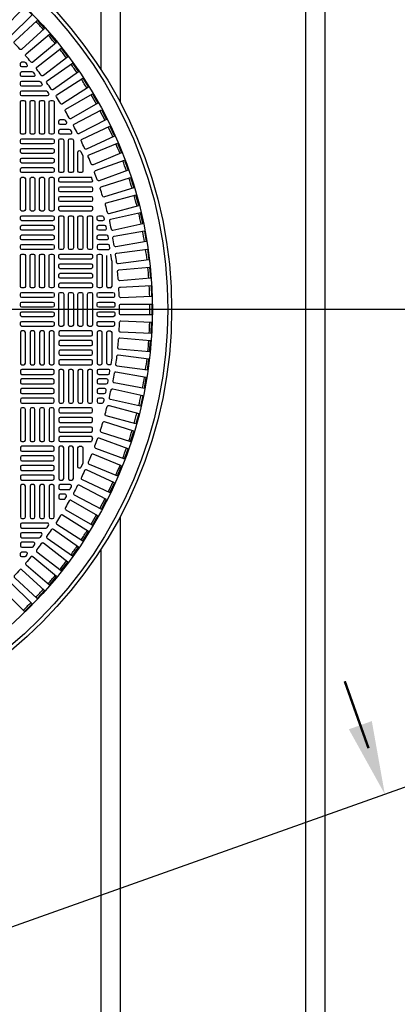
# Model space of a CAD drawing. Extents: x -285 to 5863, y 308 to 3178.
# Tile 606 of 622: x 5287 to 5306, y 1362 to 1413. Entities that reach past the tile are written whole.
import ezdxf

# ---------------------------------------------------------------- set-up
doc = ezdxf.new("R2010")
doc.units = 0
doc.header["$MEASUREMENT"] = 0
doc.layers.add('FREEZE-LINES', color=8, linetype='CONTINUOUS', plot=False)
for name, color, linetype in [('TANK-MANHOLE-COVER-40', 2, 'CONTINUOUS'), ('TANK-MANHOLE-COVER-HATCH-40', 252, 'CONTINUOUS'), ('TANK-SLOPE', 3, 'CONTINUOUS'), ('TANK-UST-RIB', 7, 'CONTINUOUS')]:
    doc.layers.add(name, color=color, linetype=linetype)

msp = doc.modelspace()

# ---------------------------------------------------------------- linework, layer by layer
at = {"layer": 'FREEZE-LINES', "linetype": 'Continuous'}
msp.add_line((5653.857, 1398.01839), (4609.857, 1398.01839), dxfattribs=at)
at = {"layer": 'TANK-MANHOLE-COVER-40', "color": 4, "linetype": 'Continuous'}
msp.add_circle((5271.97882, 1398.01916), 22.63902, dxfattribs=at)
at = {"layer": 'TANK-MANHOLE-COVER-40', "color": 1, "linetype": 'Continuous'}
msp.add_circle((5271.97882, 1398.01916), 22.44094, dxfattribs=at)
at = {"layer": 'TANK-MANHOLE-COVER-40', "color": 2, "linetype": 'Continuous'}
msp.add_circle((5271.97882, 1398.01916), 21.65354, dxfattribs=at)
at = {"layer": 'TANK-MANHOLE-COVER-HATCH-40', "linetype": 'Continuous'}
for p, q in [((5290.5615, 1404.63251), (5290.50564, 1404.78741)), ((5291.54575, 1400.50665), (5291.4995, 1400.84679)), ((5290.5615, 1391.40581), (5290.50564, 1391.2509))]:
    msp.add_line(p, q, dxfattribs=at)
for points in [[(5286.23108, 1411.99413, 0.00491171), (5285.95379, 1412.27142, -0.41709369), (5285.95324, 1412.38332), (5287.06747, 1413.49756), (5287.45722, 1413.10782), (5286.34298, 1411.99358, -0.41709369), (5286.23108, 1411.99413)], [(5287.39485, 1410.69878, 0.00491171), (5287.14277, 1410.99919, -0.41709369), (5287.15198, 1411.11071), (5288.35909, 1412.1236), (5288.71338, 1411.70137), (5287.50627, 1410.68848, -0.41709369), (5287.39485, 1410.69878)], [(5288.44129, 1409.30694, 0.00491171), (5288.21636, 1409.62817, -0.41709369), (5288.23524, 1409.73847), (5289.52604, 1410.64229), (5289.84218, 1410.19079), (5288.55139, 1409.28696, -0.41709369), (5288.44129, 1409.30694)], [(5288.91798, 1408.57811, 0.00491171), (5288.70728, 1408.90885, -0.41709369), (5288.73096, 1409.01822), (5290.05995, 1409.86488), (5290.3561, 1409.40002), (5289.02711, 1408.55335, -0.41709369), (5288.91798, 1408.57811)], [(5289.36244, 1407.82919, 0.00491171), (5289.16636, 1408.1688, -0.41709369), (5289.19479, 1408.27703), (5290.55945, 1409.06491), (5290.83504, 1408.58758), (5289.47038, 1407.79969, -0.41709369), (5289.36244, 1407.82919)], [(5289.7738, 1407.06159, 0.00491171), (5289.59272, 1407.40943, -0.41709369), (5289.62585, 1407.51632), (5291.02357, 1408.24393), (5291.27808, 1407.75502), (5289.88035, 1407.02741, -0.41709369), (5289.7738, 1407.06159)], [(5290.15129, 1406.27677, 0.00491171), (5289.98555, 1406.63219, -0.41709369), (5290.02331, 1406.73752), (5291.45144, 1407.40347), (5291.68438, 1406.90393), (5290.25625, 1406.23798, -0.41709369), (5290.15129, 1406.27677)], [(5290.49418, 1405.47624, 0.00491171), (5290.34411, 1405.83854, -0.41709369), (5290.38642, 1405.94214), (5291.84225, 1406.54516), (5292.05317, 1406.03593), (5290.59735, 1405.43291, -0.41709369), (5290.49418, 1405.47624)], [(5290.06937, 1405.87946), (5290.06937, 1405.10577), (5290.06937, 1405.10577, -0.41421356), (5289.99063, 1405.02703), (5289.8922, 1405.02703), (5289.8922, 1405.02703, -0.41421356), (5289.81346, 1405.10577), (5289.81346, 1406.07957, -0.80700564), (5289.96392, 1406.11208), (5290.06235, 1405.89495, -0.10680341), (5290.06937, 1405.86244)], [(5290.80183, 1404.66152, 0.00491171), (5290.66771, 1405.03002, -0.41709369), (5290.7145, 1405.13167), (5292.19524, 1405.67061), (5292.38375, 1405.15267), (5290.90302, 1404.61373, -0.41709369), (5290.80183, 1404.66152)], [(5290.5615, 1404.63251), (5290.5615, 1404.61365, -0.41421356), (5290.48276, 1404.53491), (5288.90795, 1404.53491, -0.41421356), (5288.82921, 1404.61365), (5288.82921, 1404.71207, -0.41421356), (5288.90795, 1404.79081), (5290.48276, 1404.79081, -0.07385003), (5290.50564, 1404.78741, -0.07385003)], [(5291.07365, 1403.83414, 0.00491171), (5290.95573, 1404.20815, -0.41709369), (5291.00691, 1404.30766), (5292.50975, 1404.7815), (5292.67549, 1404.25583), (5291.17265, 1403.78199, -0.41709369), (5291.07365, 1403.83414)], [(5291.30912, 1402.99571, 0.41709369), (5291.40576, 1402.93928), (5292.92783, 1403.34712), (5292.78518, 1403.87952), (5291.2631, 1403.47168, 0.41709369), (5291.20763, 1403.3745, -0.00491171), (5291.30912, 1402.99571)], [(5291.5078, 1402.14779, 0.41709369), (5291.60188, 1402.08721), (5293.1403, 1402.42826), (5293.021, 1402.96638), (5291.48258, 1402.62532, 0.41709369), (5291.42292, 1402.53065, -0.00491171), (5291.5078, 1402.14779)], [(5291.6693, 1401.29202, 0.00491171), (5291.6012, 1401.67822, -0.41709369), (5291.66494, 1401.7702), (5293.21677, 1402.04382), (5293.31248, 1401.50102), (5291.76065, 1401.22739, -0.41709369), (5291.6693, 1401.29202)], [(5291.79332, 1400.43002, 0.00491171), (5291.74213, 1400.81882, -0.41709369), (5291.80982, 1400.90793), (5293.37211, 1401.11361), (5293.44405, 1400.56714), (5291.88176, 1400.36146, -0.41709369), (5291.79332, 1400.43002)], [(5291.87962, 1399.56343, 0.00491171), (5291.84544, 1399.95409, -0.41709369), (5291.91695, 1400.04016), (5293.48672, 1400.1775), (5293.53476, 1399.62842), (5291.96499, 1399.49108, -0.41709369), (5291.87962, 1399.56343)], [(5291.93849, 1398.21524, -0.41709369), (5292.01722, 1398.29475), (5293.59299, 1398.29475), (5293.59299, 1397.74357), (5292.01722, 1397.74357, -0.41709369), (5291.93849, 1397.82308, 0.00491171), (5291.93849, 1398.21524)], [(5291.87962, 1396.47489, -0.00491171), (5291.84544, 1396.08423, 0.41709369), (5291.91695, 1395.99816), (5293.48672, 1395.86082), (5293.53476, 1396.4099), (5291.96499, 1396.54724, 0.41709369), (5291.87962, 1396.47489)], [(5291.79332, 1395.6083, -0.00491171), (5291.74213, 1395.2195, 0.41709369), (5291.80982, 1395.13039), (5293.37211, 1394.92471), (5293.44405, 1395.47118), (5291.88176, 1395.67686, 0.41709369), (5291.79332, 1395.6083)], [(5291.6693, 1394.7463, -0.00491171), (5291.6012, 1394.3601, 0.41709369), (5291.66494, 1394.26812), (5293.21677, 1393.99449), (5293.31248, 1394.5373), (5291.76065, 1394.81093, 0.41709369), (5291.6693, 1394.7463)], [(5291.5078, 1393.89053, -0.41709369), (5291.60188, 1393.95111), (5293.1403, 1393.61005), (5293.021, 1393.07194), (5291.48258, 1393.413, -0.41709369), (5291.42292, 1393.50767, 0.00491171), (5291.5078, 1393.89053)], [(5291.30912, 1393.04261, -0.41709369), (5291.40576, 1393.09904), (5292.92783, 1392.6912), (5292.78518, 1392.1588), (5291.2631, 1392.56664, -0.41709369), (5291.20763, 1392.66382, 0.00491171), (5291.30912, 1393.04261)], [(5291.07365, 1392.20417, -0.00491171), (5290.95573, 1391.83017, 0.41709369), (5291.00691, 1391.73066), (5292.50975, 1391.25682), (5292.67549, 1391.78249), (5291.17265, 1392.25633, 0.41709369), (5291.07365, 1392.20417)], [(5290.80183, 1391.3768, -0.00491171), (5290.66771, 1391.0083, 0.41709369), (5290.7145, 1390.90665), (5292.19524, 1390.36771), (5292.38375, 1390.88565), (5290.90302, 1391.42459, 0.41709369), (5290.80183, 1391.3768)], [(5290.06937, 1390.17587, -0.10680341), (5290.06235, 1390.14337), (5289.96392, 1389.92624, -0.80700564), (5289.81346, 1389.95875), (5289.81346, 1390.93255, -0.41421356), (5289.8922, 1391.01129), (5289.8922, 1391.01129), (5289.99063, 1391.01129, -0.41421356), (5290.06937, 1390.93255), (5290.06937, 1390.93255), (5290.06937, 1390.15886)], [(5290.49418, 1390.56208, -0.00491171), (5290.34411, 1390.19977, 0.41709369), (5290.38642, 1390.09618), (5291.84225, 1389.49316), (5292.05317, 1390.00239), (5290.59735, 1390.60541, 0.41709369), (5290.49418, 1390.56208)], [(5290.15129, 1389.76155, -0.00491171), (5289.98555, 1389.40613, 0.41709369), (5290.02331, 1389.30079), (5291.45144, 1388.63485), (5291.68438, 1389.13438), (5290.25625, 1389.80033, 0.41709369), (5290.15129, 1389.76155)], [(5289.7738, 1388.97673, -0.00491171), (5289.59272, 1388.62889, 0.41709369), (5289.62585, 1388.522), (5291.02357, 1387.79439), (5291.27808, 1388.2833), (5289.88035, 1389.01091, 0.41709369), (5289.7738, 1388.97673)], [(5289.36244, 1388.20913, -0.00491171), (5289.16636, 1387.86952, 0.41709369), (5289.19479, 1387.76129), (5290.55945, 1386.9734), (5290.83504, 1387.45074), (5289.47038, 1388.23863, 0.41709369), (5289.36244, 1388.20913)], [(5288.91798, 1387.46021, -0.00491171), (5288.70728, 1387.12947, 0.41709369), (5288.73096, 1387.0201), (5290.05995, 1386.17344), (5290.3561, 1386.6383), (5289.02711, 1387.48496, 0.41709369), (5288.91798, 1387.46021)], [(5288.44129, 1386.73138, -0.00491171), (5288.21636, 1386.41015, 0.41709369), (5288.23524, 1386.29985), (5289.52604, 1385.39603), (5289.84218, 1385.84753), (5288.55139, 1386.75135, 0.41709369), (5288.44129, 1386.73138)], [(5287.39485, 1385.33954, -0.00491171), (5287.14277, 1385.03913, 0.41709369), (5287.15198, 1384.92761), (5288.35909, 1383.91472), (5288.71338, 1384.33695), (5287.50627, 1385.34984, 0.41709369), (5287.39485, 1385.33954)], [(5286.23108, 1384.04419, -0.00491171), (5285.95379, 1383.7669, 0.41709369), (5285.95324, 1383.655), (5287.06747, 1382.54076), (5287.45722, 1382.9305), (5286.34298, 1384.04474, 0.41709369), (5286.23108, 1384.04419)]]:
    msp.add_lwpolyline(points, format="xyb", dxfattribs=at)
for points in [[(5286.56649, 1411.76009), (5287.72827, 1412.82467), (5288.10064, 1412.4183), (5286.93887, 1411.35372, -0.41709369), (5286.8271, 1411.35915, 0.00491171), (5286.56216, 1411.64828, -0.41709369)], [(5287.93362, 1410.01378, 0.00491946), (5287.69452, 1410.32539, -0.41709369), (5287.70858, 1410.43641), (5288.95873, 1411.39568), (5289.29426, 1410.95839), (5288.04363, 1409.99875, -0.41710279)], [(5286.86071, 1410.51916), (5286.86071, 1410.61758), (5286.86071, 1410.61758, -0.41421356), (5286.93945, 1410.69632), (5287.05268, 1410.69632, -0.2239262), (5287.11342, 1410.66768), (5287.19459, 1410.56926, -0.63408546), (5287.13385, 1410.44042), (5286.93945, 1410.44042), (5286.93945, 1410.44042, -0.41421356)], [(5286.93945, 1410.2042), (5287.45069, 1410.2042, -0.23232365), (5287.51301, 1410.17359), (5287.58904, 1410.07517, -0.62295027), (5287.52672, 1409.94829), (5286.93945, 1409.94829), (5286.93945, 1409.94829, -0.41421356), (5286.86071, 1410.02703), (5286.86071, 1410.12546), (5286.86071, 1410.12546, -0.41421356)], [(5286.93945, 1409.71207), (5287.82345, 1409.71207, -0.24054885), (5287.88723, 1409.6795), (5287.95848, 1409.58108, -0.61218964), (5287.89469, 1409.45617), (5286.93945, 1409.45617), (5286.93945, 1409.45617, -0.41421356), (5286.86071, 1409.53491), (5286.86071, 1409.63333), (5286.86071, 1409.63333, -0.41421356)], [(5286.93945, 1409.21995), (5288.17268, 1409.21995, -0.24862232), (5288.23785, 1409.18541), (5288.30462, 1409.08699, -0.60176538), (5288.23945, 1408.96404), (5286.93945, 1408.96404), (5286.93945, 1408.96404, -0.41421356), (5286.86071, 1409.04278), (5286.86071, 1409.14121), (5286.86071, 1409.14121, -0.41421356)], [(5288.90795, 1407.74357), (5289.0932, 1407.74357, -0.27209959), (5289.16199, 1407.70314), (5289.2168, 1407.60471, -0.57220395), (5289.14801, 1407.48766), (5288.90795, 1407.48766), (5288.90795, 1407.48766, -0.41421356), (5288.82921, 1407.5664), (5288.82921, 1407.66483), (5288.82921, 1407.66483, -0.41421356)], [(5288.90795, 1407.25144), (5289.34912, 1407.25144, -0.26794919), (5289.41731, 1407.21207), (5289.47414, 1407.11365, -0.57735027), (5289.40595, 1406.99554), (5288.90795, 1406.99554), (5288.90795, 1406.99554, -0.41421356), (5288.82921, 1407.07428), (5288.82921, 1407.1727), (5288.82921, 1407.1727, -0.41421356)], [(5288.90795, 1405.02703, -0.41421356), (5288.82921, 1405.10577), (5288.82921, 1406.68058, -0.41421356), (5288.90795, 1406.75932), (5289.00638, 1406.75932, -0.41421356), (5289.08512, 1406.68058), (5289.08512, 1405.10577, -0.41421356), (5289.00638, 1405.02703)], [(5289.40008, 1405.02703, -0.41421356), (5289.32134, 1405.10577), (5289.32134, 1406.68058, -0.41421356), (5289.40008, 1406.75932), (5289.4985, 1406.75932, -0.41421356), (5289.57724, 1406.68058), (5289.57724, 1405.10577, -0.41421356), (5289.4985, 1405.02703)], [(5290.5615, 1404.12152, -0.41421356), (5290.48276, 1404.04278), (5288.90795, 1404.04278, -0.41421356), (5288.82921, 1404.12152), (5288.82921, 1404.21995, -0.41421356), (5288.90795, 1404.29869), (5290.48276, 1404.29869, -0.41421356), (5290.5615, 1404.21995)], [(5290.5615, 1403.6294, -0.41421356), (5290.48276, 1403.55066), (5288.90795, 1403.55066, -0.41421356), (5288.82921, 1403.6294), (5288.82921, 1403.72782, -0.41421356), (5288.90795, 1403.80656), (5290.48276, 1403.80656, -0.41421356), (5290.5615, 1403.72782)], [(5290.5615, 1403.13727, -0.41421356), (5290.48276, 1403.05853), (5288.90795, 1403.05853, -0.41421356), (5288.82921, 1403.13727), (5288.82921, 1403.23569, -0.41421356), (5288.90795, 1403.31443), (5290.48276, 1403.31443, -0.41421356), (5290.5615, 1403.23569)], [(5290.87646, 1402.82231), (5291.04764, 1402.82231, -0.34573684), (5291.12413, 1402.76223), (5291.14815, 1402.66381, -0.48617467), (5291.07165, 1402.5664), (5290.87646, 1402.5664), (5290.87646, 1402.5664, -0.41421356), (5290.79772, 1402.64514), (5290.79772, 1402.74357), (5290.79772, 1402.74357, -0.41421356)], [(5290.87646, 1402.33018), (5291.16286, 1402.33018, -0.35291937), (5291.23981, 1402.26814), (5291.26117, 1402.16972, -0.47828469), (5291.18422, 1402.07428), (5290.87646, 1402.07428), (5290.87646, 1402.07428, -0.41421356), (5290.79772, 1402.15302), (5290.79772, 1402.25144), (5290.79772, 1402.25144, -0.41421356)], [(5290.87646, 1401.83806), (5291.26485, 1401.83806, -0.36009445), (5291.3422, 1401.77405), (5291.36095, 1401.67563, -0.47048611), (5291.2836, 1401.58215), (5290.87646, 1401.58215, -0.41421356), (5290.79772, 1401.66089), (5290.79772, 1401.75932), (5290.79772, 1401.75932, -0.41421356)], [(5290.79772, 1401.26719), (5290.79772, 1401.26719), (5290.79772, 1401.16877, 0.41421356), (5290.87646, 1401.09003), (5291.36997, 1401.09003, 0.46277143), (5291.44767, 1401.18154), (5291.43149, 1401.27996, 0.36726762), (5291.3538, 1401.34593), (5290.87646, 1401.34593, 0.41421356)], [(5290.87646, 1399.12152, -0.41421356), (5290.79772, 1399.20026), (5290.79772, 1400.77506, -0.41421356), (5290.87646, 1400.85381), (5290.97488, 1400.85381, -0.41421356), (5291.05362, 1400.77506), (5291.05362, 1399.20026, -0.41421356), (5290.97488, 1399.12152)], [(5291.61204, 1398.6294), (5290.87646, 1398.6294, -0.41421356), (5290.79772, 1398.70814), (5290.79772, 1398.80656, -0.41421356), (5290.87646, 1398.8853), (5291.60836, 1398.8853, -0.40329122), (5291.68704, 1398.80951), (5291.69073, 1398.71108, -0.20378141), (5291.66875, 1398.65351, -0.20378141)], [(5293.5604, 1399.23728), (5293.58444, 1398.68663), (5292.01017, 1398.61789, -0.41709369), (5291.92804, 1398.6939, 0.00491171), (5291.91094, 1399.08568, -0.41709369), (5291.98613, 1399.16855)], [(5291.62315, 1398.13727), (5290.87646, 1398.13727, -0.41421356), (5290.79772, 1398.21601), (5290.79772, 1398.31443, -0.41421356), (5290.87646, 1398.39318), (5291.62192, 1398.39318, -0.41056424), (5291.70065, 1398.31542), (5291.70188, 1398.21699, -0.20053403), (5291.67917, 1398.16068, -0.20053403)], [(5291.62429, 1397.90105, -0.41977873), (5291.70301, 1397.82082), (5291.70115, 1397.72239, -0.40867021), (5291.62242, 1397.64514), (5290.87646, 1397.64514), (5290.87646, 1397.64514, -0.41421356), (5290.79772, 1397.72388), (5290.79772, 1397.82231), (5290.79772, 1397.82231, -0.41421356), (5290.87646, 1397.90105)], [(5290.8649, 1397.15387), (5290.86109, 1397.15453), (5290.85732, 1397.15538), (5290.8536, 1397.15641), (5290.84993, 1397.15762), (5290.84632, 1397.15901), (5290.84279, 1397.16058), (5290.83934, 1397.16232), (5290.83598, 1397.16422), (5290.83271, 1397.16629), (5290.82955, 1397.16851), (5290.8265, 1397.17089), (5290.82358, 1397.17342), (5290.82078, 1397.17608), (5290.81811, 1397.17888), (5290.81559, 1397.18181), (5290.81321, 1397.18485), (5290.81099, 1397.18801), (5290.80892, 1397.19128), (5290.80701, 1397.19464), (5290.80528, 1397.19809), (5290.80371, 1397.20163), (5290.80232, 1397.20523), (5290.80111, 1397.2089), (5290.80008, 1397.21263), (5290.79923, 1397.2164), (5290.79857, 1397.2202), (5290.7981, 1397.22404), (5290.79781, 1397.22789), (5290.79772, 1397.23176), (5290.79772, 1397.33018), (5290.79781, 1397.33405), (5290.7981, 1397.3379), (5290.79857, 1397.34174), (5290.79923, 1397.34554), (5290.80008, 1397.34932), (5290.80111, 1397.35304), (5290.80232, 1397.35671), (5290.80371, 1397.36032), (5290.80528, 1397.36385), (5290.80701, 1397.3673), (5290.80892, 1397.37066), (5290.81099, 1397.37393), (5290.81321, 1397.37709), (5290.81559, 1397.38014), (5290.81811, 1397.38306), (5290.82078, 1397.38586), (5290.82358, 1397.38853), (5290.8265, 1397.39105), (5290.82955, 1397.39343), (5290.83271, 1397.39565), (5290.83598, 1397.39772), (5290.83934, 1397.39963), (5290.84279, 1397.40136), (5290.84632, 1397.40293), (5290.84993, 1397.40432), (5290.8536, 1397.40553), (5290.85732, 1397.40656), (5290.86109, 1397.40741), (5290.8649, 1397.40807), (5290.86874, 1397.40854), (5290.87259, 1397.40883), (5290.87646, 1397.40892), (5291.61204, 1397.40892, -0.42522092), (5291.69073, 1397.32724), (5291.68704, 1397.22881, -0.40329122), (5291.60836, 1397.15302), (5290.87646, 1397.15302), (5290.87259, 1397.15311), (5290.86874, 1397.1534)], [(5293.5604, 1396.80103), (5293.58444, 1397.35169), (5292.01017, 1397.42042, 0.41709369), (5291.92804, 1397.34442, -0.00491171), (5291.91094, 1396.95264, 0.41709369), (5291.98613, 1396.86977)], [(5290.87646, 1396.9168, 0.41421356), (5290.79772, 1396.83806), (5290.79772, 1395.26325, 0.41421356), (5290.87646, 1395.18451), (5290.97488, 1395.18451, 0.41421356), (5291.05362, 1395.26325), (5291.05362, 1396.83806, 0.41421356), (5290.97488, 1396.9168)], [(5291.4995, 1395.19153, -0.10672862), (5291.46701, 1395.18451), (5291.46701, 1395.18451), (5291.36858, 1395.18451, -0.41421356), (5291.28984, 1395.26325), (5291.28984, 1395.26325), (5291.28984, 1396.83806, -0.41421356), (5291.36858, 1396.9168), (5291.36858, 1396.9168), (5291.46701, 1396.9168, -0.41421356), (5291.54575, 1396.83806), (5291.54575, 1396.83806), (5291.54575, 1395.53167)], [(5291.36997, 1394.94829), (5290.87646, 1394.94829, 0.41421356), (5290.79772, 1394.86955), (5290.79772, 1394.77113), (5290.79772, 1394.77113, 0.41421356), (5290.87646, 1394.69239), (5291.3538, 1394.69239, 0.36726762), (5291.43149, 1394.75836), (5291.44767, 1394.85678, 0.46277143)], [(5290.87646, 1394.45617, 0.41421356), (5290.79772, 1394.37743), (5290.79772, 1394.279), (5290.79772, 1394.279, 0.41421356), (5290.87646, 1394.20026), (5291.26485, 1394.20026, 0.36009445), (5291.3422, 1394.26427), (5291.36095, 1394.36269, 0.47048611), (5291.2836, 1394.45617)], [(5291.18422, 1393.96404), (5290.87646, 1393.96404), (5290.87646, 1393.96404, 0.41421356), (5290.79772, 1393.8853), (5290.79772, 1393.78688), (5290.79772, 1393.78688, 0.41421356), (5290.87646, 1393.70814), (5291.16286, 1393.70814, 0.35291937), (5291.23981, 1393.77018), (5291.26117, 1393.8686, 0.47828469)], [(5291.07165, 1393.47192), (5290.87646, 1393.47192), (5290.87646, 1393.47192, 0.41421356), (5290.79772, 1393.39318), (5290.79772, 1393.29475), (5290.79772, 1393.29475, 0.41421356), (5290.87646, 1393.21601), (5291.04764, 1393.21601, 0.34573684), (5291.12413, 1393.27609), (5291.14815, 1393.37451, 0.48617467)], [(5288.90795, 1391.01129, 0.41421356), (5288.82921, 1390.93255), (5288.82921, 1389.35774, 0.41421356), (5288.90795, 1389.279), (5289.00638, 1389.279, 0.41421356), (5289.08512, 1389.35774), (5289.08512, 1390.93255, 0.41421356), (5289.00638, 1391.01129)], [(5289.40008, 1391.01129, 0.41421356), (5289.32134, 1390.93255), (5289.32134, 1389.35774, 0.41421356), (5289.40008, 1389.279), (5289.4985, 1389.279, 0.41421356), (5289.57724, 1389.35774), (5289.57724, 1390.93255, 0.41421356), (5289.4985, 1391.01129)], [(5289.40595, 1389.04278), (5288.90795, 1389.04278), (5288.90795, 1389.04278, 0.41421356), (5288.82921, 1388.96404), (5288.82921, 1388.86562), (5288.82921, 1388.86562, 0.41421356), (5288.90795, 1388.78688), (5289.34912, 1388.78688, 0.26794919), (5289.41731, 1388.82625), (5289.47414, 1388.92467, 0.57735027)], [(5289.14801, 1388.55066), (5288.90795, 1388.55066), (5288.90795, 1388.55066, 0.41421356), (5288.82921, 1388.47192), (5288.82921, 1388.37349), (5288.82921, 1388.37349, 0.41421356), (5288.90795, 1388.29475), (5289.0932, 1388.29475, 0.27209959), (5289.16199, 1388.33518), (5289.2168, 1388.4336, 0.57220395)], [(5288.23945, 1387.07428), (5286.93945, 1387.07428), (5286.93945, 1387.07428, 0.41421356), (5286.86071, 1386.99554), (5286.86071, 1386.89711), (5286.86071, 1386.89711, 0.41421356), (5286.93945, 1386.81837), (5288.17268, 1386.81837, 0.24862232), (5288.23785, 1386.85291), (5288.30462, 1386.95133, 0.60176538)], [(5287.89469, 1386.58215), (5286.93945, 1386.58215), (5286.93945, 1386.58215, 0.41421356), (5286.86071, 1386.50341), (5286.86071, 1386.40499), (5286.86071, 1386.40499, 0.41421356), (5286.93945, 1386.32625), (5287.82345, 1386.32625, 0.24054885), (5287.88723, 1386.35882), (5287.95848, 1386.45724, 0.61218964)], [(5287.52672, 1386.09003), (5286.93945, 1386.09003), (5286.93945, 1386.09003, 0.41421356), (5286.86071, 1386.01129), (5286.86071, 1385.91286), (5286.86071, 1385.91286, 0.41421356), (5286.93945, 1385.83412), (5287.45069, 1385.83412, 0.23232365), (5287.51301, 1385.86473), (5287.58904, 1385.96315, 0.62295027)], [(5287.93362, 1386.02454, -0.00491946), (5287.69452, 1385.71293, 0.41709369), (5287.70858, 1385.60191), (5288.95873, 1384.64264), (5289.29426, 1385.07993), (5288.04363, 1386.03957, 0.41710279)], [(5286.93945, 1385.5979), (5286.93945, 1385.5979), (5287.13385, 1385.5979, -0.63408546), (5287.19459, 1385.46906), (5287.11342, 1385.37064, -0.2239262), (5287.05268, 1385.34199), (5286.93945, 1385.34199, -0.41421356), (5286.86071, 1385.42073), (5286.86071, 1385.42073), (5286.86071, 1385.51916, -0.41421356)], [(5286.56649, 1384.27822), (5287.72827, 1383.21365), (5288.10064, 1383.62002), (5286.93887, 1384.6846, 0.41709369), (5286.8271, 1384.67917, -0.00491171), (5286.56216, 1384.39004, 0.41709369)]]:
    msp.add_lwpolyline(points, format="xyb", close=True, dxfattribs=at)
at = {"layer": 'TANK-MANHOLE-COVER-HATCH-40', "linetype": 'Continuous', "flags": 128}
for points in [[(5286.93945, 1406.99554, -0.41421356), (5286.86071, 1407.07428), (5286.86071, 1408.64908, -0.41421356), (5286.93945, 1408.72782), (5287.03787, 1408.72782, -0.41421356), (5287.11661, 1408.64908), (5287.11661, 1407.07428, -0.41421356), (5287.03787, 1406.99554)], [(5287.43157, 1406.99554, -0.41421356), (5287.35283, 1407.07428), (5287.35283, 1408.64908, -0.41421356), (5287.43157, 1408.72782), (5287.53, 1408.72782, -0.41421356), (5287.60874, 1408.64908), (5287.60874, 1407.07428, -0.41421356), (5287.53, 1406.99554)], [(5287.9237, 1406.99554, -0.41421356), (5287.84496, 1407.07428), (5287.84496, 1408.64908, -0.41421356), (5287.9237, 1408.72782), (5288.02213, 1408.72782, -0.41421356), (5288.10087, 1408.64908), (5288.10087, 1407.07428, -0.41421356), (5288.02213, 1406.99554)], [(5288.41583, 1406.99554, -0.41421356), (5288.33709, 1407.07428), (5288.33709, 1408.64908, -0.41421356), (5288.41583, 1408.72782), (5288.51425, 1408.72782, -0.41421356), (5288.59299, 1408.64908), (5288.59299, 1407.07428, -0.41421356), (5288.51425, 1406.99554)], [(5286.86071, 1406.68058, -0.41421356), (5286.93945, 1406.75932), (5288.51425, 1406.75932, -0.41421356), (5288.59299, 1406.68058), (5288.59299, 1406.58215, -0.41421356), (5288.51425, 1406.50341), (5286.93945, 1406.50341, -0.41421356), (5286.86071, 1406.58215)], [(5286.86071, 1406.18845, -0.41421356), (5286.93945, 1406.26719), (5288.51425, 1406.26719, -0.41421356), (5288.59299, 1406.18845), (5288.59299, 1406.09003, -0.41421356), (5288.51425, 1406.01129), (5286.93945, 1406.01129, -0.41421356), (5286.86071, 1406.09003)], [(5286.86071, 1405.69632, -0.41421356), (5286.93945, 1405.77506), (5288.51425, 1405.77506, -0.41421356), (5288.59299, 1405.69632), (5288.59299, 1405.5979, -0.41421356), (5288.51425, 1405.51916), (5286.93945, 1405.51916, -0.41421356), (5286.86071, 1405.5979)], [(5286.86071, 1405.2042, -0.41421356), (5286.93945, 1405.28294), (5288.51425, 1405.28294, -0.41421356), (5288.59299, 1405.2042), (5288.59299, 1405.10577, -0.41421356), (5288.51425, 1405.02703), (5286.93945, 1405.02703, -0.41421356), (5286.86071, 1405.10577)], [(5286.93945, 1403.05853, -0.41421356), (5286.86071, 1403.13727), (5286.86071, 1404.71207, -0.41421356), (5286.93945, 1404.79081), (5287.03787, 1404.79081, -0.41421356), (5287.11661, 1404.71207), (5287.11661, 1403.13727, -0.41421356), (5287.03787, 1403.05853)], [(5287.43157, 1403.05853, -0.41421356), (5287.35283, 1403.13727), (5287.35283, 1404.71207, -0.41421356), (5287.43157, 1404.79081), (5287.53, 1404.79081, -0.41421356), (5287.60874, 1404.71207), (5287.60874, 1403.13727, -0.41421356), (5287.53, 1403.05853)], [(5287.9237, 1403.05853, -0.41421356), (5287.84496, 1403.13727), (5287.84496, 1404.71207, -0.41421356), (5287.9237, 1404.79081), (5288.02213, 1404.79081, -0.41421356), (5288.10087, 1404.71207), (5288.10087, 1403.13727, -0.41421356), (5288.02213, 1403.05853)], [(5288.41583, 1403.05853, -0.41421356), (5288.33709, 1403.13727), (5288.33709, 1404.71207, -0.41421356), (5288.41583, 1404.79081), (5288.51425, 1404.79081, -0.41421356), (5288.59299, 1404.71207), (5288.59299, 1403.13727, -0.41421356), (5288.51425, 1403.05853)], [(5286.86071, 1402.74357, -0.41421356), (5286.93945, 1402.82231), (5288.51425, 1402.82231, -0.41421356), (5288.59299, 1402.74357), (5288.59299, 1402.64514, -0.41421356), (5288.51425, 1402.5664), (5286.93945, 1402.5664, -0.41421356), (5286.86071, 1402.64514)], [(5288.90795, 1401.09003, -0.41421356), (5288.82921, 1401.16877), (5288.82921, 1402.74357, -0.41421356), (5288.90795, 1402.82231), (5289.00638, 1402.82231, -0.41421356), (5289.08512, 1402.74357), (5289.08512, 1401.16877, -0.41421356), (5289.00638, 1401.09003)], [(5289.40008, 1401.09003, -0.41421356), (5289.32134, 1401.16877), (5289.32134, 1402.74357, -0.41421356), (5289.40008, 1402.82231), (5289.4985, 1402.82231, -0.41421356), (5289.57724, 1402.74357), (5289.57724, 1401.16877, -0.41421356), (5289.4985, 1401.09003)], [(5289.8922, 1401.09003, -0.41421356), (5289.81346, 1401.16877), (5289.81346, 1402.74357, -0.41421356), (5289.8922, 1402.82231), (5289.99063, 1402.82231, -0.41421356), (5290.06937, 1402.74357), (5290.06937, 1401.16877, -0.41421356), (5289.99063, 1401.09003)], [(5290.38433, 1401.09003, -0.41421356), (5290.30559, 1401.16877), (5290.30559, 1402.74357, -0.41421356), (5290.38433, 1402.82231), (5290.48276, 1402.82231, -0.41421356), (5290.5615, 1402.74357), (5290.5615, 1401.16877, -0.41421356), (5290.48276, 1401.09003)], [(5286.86071, 1402.25144, -0.41421356), (5286.93945, 1402.33018), (5288.51425, 1402.33018, -0.41421356), (5288.59299, 1402.25144), (5288.59299, 1402.15302, -0.41421356), (5288.51425, 1402.07428), (5286.93945, 1402.07428, -0.41421356), (5286.86071, 1402.15302)], [(5286.86071, 1401.75932, -0.41421356), (5286.93945, 1401.83806), (5288.51425, 1401.83806, -0.41421356), (5288.59299, 1401.75932), (5288.59299, 1401.66089, -0.41421356), (5288.51425, 1401.58215), (5286.93945, 1401.58215, -0.41421356), (5286.86071, 1401.66089)], [(5286.86071, 1401.26719, -0.41421356), (5286.93945, 1401.34593), (5288.51425, 1401.34593, -0.41421356), (5288.59299, 1401.26719), (5288.59299, 1401.16877, -0.41421356), (5288.51425, 1401.09003), (5286.93945, 1401.09003, -0.41421356), (5286.86071, 1401.16877)], [(5286.93945, 1399.12152, -0.41421356), (5286.86071, 1399.20026), (5286.86071, 1400.77506, -0.41421356), (5286.93945, 1400.85381), (5287.03787, 1400.85381, -0.41421356), (5287.11661, 1400.77506), (5287.11661, 1399.20026, -0.41421356), (5287.03787, 1399.12152)], [(5287.43157, 1399.12152, -0.41421356), (5287.35283, 1399.20026), (5287.35283, 1400.77506, -0.41421356), (5287.43157, 1400.85381), (5287.53, 1400.85381, -0.41421356), (5287.60874, 1400.77506), (5287.60874, 1399.20026, -0.41421356), (5287.53, 1399.12152)], [(5287.9237, 1399.12152, -0.41421356), (5287.84496, 1399.20026), (5287.84496, 1400.77506, -0.41421356), (5287.9237, 1400.85381), (5288.02213, 1400.85381, -0.41421356), (5288.10087, 1400.77506), (5288.10087, 1399.20026, -0.41421356), (5288.02213, 1399.12152)], [(5288.41583, 1399.12152, -0.41421356), (5288.33709, 1399.20026), (5288.33709, 1400.77506, -0.41421356), (5288.41583, 1400.85381), (5288.51425, 1400.85381, -0.41421356), (5288.59299, 1400.77506), (5288.59299, 1399.20026, -0.41421356), (5288.51425, 1399.12152)], [(5290.5615, 1400.67664, -0.41421356), (5290.48276, 1400.5979), (5288.90795, 1400.5979, -0.41421356), (5288.82921, 1400.67664), (5288.82921, 1400.77506, -0.41421356), (5288.90795, 1400.85381), (5290.48276, 1400.85381, -0.41421356), (5290.5615, 1400.77506)], [(5290.5615, 1400.18451, -0.41421356), (5290.48276, 1400.10577), (5288.90795, 1400.10577, -0.41421356), (5288.82921, 1400.18451), (5288.82921, 1400.28294, -0.41421356), (5288.90795, 1400.36168), (5290.48276, 1400.36168, -0.41421356), (5290.5615, 1400.28294)], [(5290.5615, 1399.69239, -0.41421356), (5290.48276, 1399.61365), (5288.90795, 1399.61365, -0.41421356), (5288.82921, 1399.69239), (5288.82921, 1399.79081, -0.41421356), (5288.90795, 1399.86955), (5290.48276, 1399.86955, -0.41421356), (5290.5615, 1399.79081)], [(5290.5615, 1399.20026, -0.41421356), (5290.48276, 1399.12152), (5288.90795, 1399.12152, -0.41421356), (5288.82921, 1399.20026), (5288.82921, 1399.29869, -0.41421356), (5288.90795, 1399.37743), (5290.48276, 1399.37743, -0.41421356), (5290.5615, 1399.29869)], [(5286.86071, 1398.80656, -0.41421356), (5286.93945, 1398.8853), (5288.51425, 1398.8853, -0.41421356), (5288.59299, 1398.80656), (5288.59299, 1398.70814, -0.41421356), (5288.51425, 1398.6294), (5286.93945, 1398.6294, -0.41421356), (5286.86071, 1398.70814)], [(5288.90795, 1397.15302, -0.41421356), (5288.82921, 1397.23176), (5288.82921, 1398.80656, -0.41421356), (5288.90795, 1398.8853), (5289.00638, 1398.8853, -0.41421356), (5289.08512, 1398.80656), (5289.08512, 1397.23176, -0.41421356), (5289.00638, 1397.15302)], [(5289.40008, 1397.15302, -0.41421356), (5289.32134, 1397.23176), (5289.32134, 1398.80656, -0.41421356), (5289.40008, 1398.8853), (5289.4985, 1398.8853, -0.41421356), (5289.57724, 1398.80656), (5289.57724, 1397.23176, -0.41421356), (5289.4985, 1397.15302)], [(5289.8922, 1397.15302, -0.41421356), (5289.81346, 1397.23176), (5289.81346, 1398.80656, -0.41421356), (5289.8922, 1398.8853), (5289.99063, 1398.8853, -0.41421356), (5290.06937, 1398.80656), (5290.06937, 1397.23176, -0.41421356), (5289.99063, 1397.15302)], [(5290.38433, 1397.15302, -0.41421356), (5290.30559, 1397.23176), (5290.30559, 1398.80656, -0.41421356), (5290.38433, 1398.8853), (5290.48276, 1398.8853, -0.41421356), (5290.5615, 1398.80656), (5290.5615, 1397.23176, -0.41421356), (5290.48276, 1397.15302)], [(5286.86071, 1398.31443, -0.41421356), (5286.93945, 1398.39318), (5288.51425, 1398.39318, -0.41421356), (5288.59299, 1398.31443), (5288.59299, 1398.21601, -0.41421356), (5288.51425, 1398.13727), (5286.93945, 1398.13727, -0.41421356), (5286.86071, 1398.21601)], [(5286.86071, 1397.82231, -0.41421356), (5286.93945, 1397.90105), (5288.51425, 1397.90105, -0.41421356), (5288.59299, 1397.82231), (5288.59299, 1397.72388, -0.41421356), (5288.51425, 1397.64514), (5286.93945, 1397.64514, -0.41421356), (5286.86071, 1397.72388)], [(5286.86071, 1397.33018, -0.41421356), (5286.93945, 1397.40892), (5288.51425, 1397.40892, -0.41421356), (5288.59299, 1397.33018), (5288.59299, 1397.23176, -0.41421356), (5288.51425, 1397.15302), (5286.93945, 1397.15302, -0.41421356), (5286.86071, 1397.23176)], [(5286.93945, 1396.9168, 0.41421356), (5286.86071, 1396.83806), (5286.86071, 1395.26325, 0.41421356), (5286.93945, 1395.18451), (5287.03787, 1395.18451, 0.41421356), (5287.11661, 1395.26325), (5287.11661, 1396.83806, 0.41421356), (5287.03787, 1396.9168)], [(5287.43157, 1396.9168, 0.41421356), (5287.35283, 1396.83806), (5287.35283, 1395.26325, 0.41421356), (5287.43157, 1395.18451), (5287.53, 1395.18451, 0.41421356), (5287.60874, 1395.26325), (5287.60874, 1396.83806, 0.41421356), (5287.53, 1396.9168)], [(5287.9237, 1396.9168, 0.41421356), (5287.84496, 1396.83806), (5287.84496, 1395.26325, 0.41421356), (5287.9237, 1395.18451), (5288.02213, 1395.18451, 0.41421356), (5288.10087, 1395.26325), (5288.10087, 1396.83806, 0.41421356), (5288.02213, 1396.9168)], [(5288.41583, 1396.9168, 0.41421356), (5288.33709, 1396.83806), (5288.33709, 1395.26325, 0.41421356), (5288.41583, 1395.18451), (5288.51425, 1395.18451, 0.41421356), (5288.59299, 1395.26325), (5288.59299, 1396.83806, 0.41421356), (5288.51425, 1396.9168)], [(5290.5615, 1396.83806, 0.41421356), (5290.48276, 1396.9168), (5288.90795, 1396.9168, 0.41421356), (5288.82921, 1396.83806), (5288.82921, 1396.73963, 0.41421356), (5288.90795, 1396.66089), (5290.48276, 1396.66089, 0.41421356), (5290.5615, 1396.73963)], [(5290.5615, 1396.34593, 0.41421356), (5290.48276, 1396.42467), (5288.90795, 1396.42467, 0.41421356), (5288.82921, 1396.34593), (5288.82921, 1396.24751, 0.41421356), (5288.90795, 1396.16877), (5290.48276, 1396.16877, 0.41421356), (5290.5615, 1396.24751)], [(5290.5615, 1395.85381, 0.41421356), (5290.48276, 1395.93255), (5288.90795, 1395.93255, 0.41421356), (5288.82921, 1395.85381), (5288.82921, 1395.75538, 0.41421356), (5288.90795, 1395.67664), (5290.48276, 1395.67664, 0.41421356), (5290.5615, 1395.75538)], [(5290.5615, 1395.36168, 0.41421356), (5290.48276, 1395.44042), (5288.90795, 1395.44042, 0.41421356), (5288.82921, 1395.36168), (5288.82921, 1395.26325, 0.41421356), (5288.90795, 1395.18451), (5290.48276, 1395.18451, 0.41421356), (5290.5615, 1395.26325)], [(5286.86071, 1394.77113, 0.41421356), (5286.93945, 1394.69239), (5288.51425, 1394.69239, 0.41421356), (5288.59299, 1394.77113), (5288.59299, 1394.86955, 0.41421356), (5288.51425, 1394.94829), (5286.93945, 1394.94829, 0.41421356), (5286.86071, 1394.86955)], [(5288.90795, 1394.94829, 0.41421356), (5288.82921, 1394.86955), (5288.82921, 1393.29475, 0.41421356), (5288.90795, 1393.21601), (5289.00638, 1393.21601, 0.41421356), (5289.08512, 1393.29475), (5289.08512, 1394.86955, 0.41421356), (5289.00638, 1394.94829)], [(5289.40008, 1394.94829, 0.41421356), (5289.32134, 1394.86955), (5289.32134, 1393.29475, 0.41421356), (5289.40008, 1393.21601), (5289.4985, 1393.21601, 0.41421356), (5289.57724, 1393.29475), (5289.57724, 1394.86955, 0.41421356), (5289.4985, 1394.94829)], [(5289.8922, 1394.94829, 0.41421356), (5289.81346, 1394.86955), (5289.81346, 1393.29475, 0.41421356), (5289.8922, 1393.21601), (5289.99063, 1393.21601, 0.41421356), (5290.06937, 1393.29475), (5290.06937, 1394.86955, 0.41421356), (5289.99063, 1394.94829)], [(5290.38433, 1394.94829, 0.41421356), (5290.30559, 1394.86955), (5290.30559, 1393.29475, 0.41421356), (5290.38433, 1393.21601), (5290.48276, 1393.21601, 0.41421356), (5290.5615, 1393.29475), (5290.5615, 1394.86955, 0.41421356), (5290.48276, 1394.94829)], [(5286.86071, 1394.279, 0.41421356), (5286.93945, 1394.20026), (5288.51425, 1394.20026, 0.41421356), (5288.59299, 1394.279), (5288.59299, 1394.37743, 0.41421356), (5288.51425, 1394.45617), (5286.93945, 1394.45617, 0.41421356), (5286.86071, 1394.37743)], [(5286.86071, 1393.78688, 0.41421356), (5286.93945, 1393.70814), (5288.51425, 1393.70814, 0.41421356), (5288.59299, 1393.78688), (5288.59299, 1393.8853, 0.41421356), (5288.51425, 1393.96404), (5286.93945, 1393.96404, 0.41421356), (5286.86071, 1393.8853)], [(5286.86071, 1393.29475, 0.41421356), (5286.93945, 1393.21601), (5288.51425, 1393.21601, 0.41421356), (5288.59299, 1393.29475), (5288.59299, 1393.39318, 0.41421356), (5288.51425, 1393.47192), (5286.93945, 1393.47192, 0.41421356), (5286.86071, 1393.39318)], [(5286.93945, 1392.97979, 0.41421356), (5286.86071, 1392.90105), (5286.86071, 1391.32625, 0.41421356), (5286.93945, 1391.24751), (5287.03787, 1391.24751, 0.41421356), (5287.11661, 1391.32625), (5287.11661, 1392.90105, 0.41421356), (5287.03787, 1392.97979)], [(5287.43157, 1392.97979, 0.41421356), (5287.35283, 1392.90105), (5287.35283, 1391.32625, 0.41421356), (5287.43157, 1391.24751), (5287.53, 1391.24751, 0.41421356), (5287.60874, 1391.32625), (5287.60874, 1392.90105, 0.41421356), (5287.53, 1392.97979)], [(5287.9237, 1392.97979, 0.41421356), (5287.84496, 1392.90105), (5287.84496, 1391.32625, 0.41421356), (5287.9237, 1391.24751), (5288.02213, 1391.24751, 0.41421356), (5288.10087, 1391.32625), (5288.10087, 1392.90105, 0.41421356), (5288.02213, 1392.97979)], [(5288.41583, 1392.97979, 0.41421356), (5288.33709, 1392.90105), (5288.33709, 1391.32625, 0.41421356), (5288.41583, 1391.24751), (5288.51425, 1391.24751, 0.41421356), (5288.59299, 1391.32625), (5288.59299, 1392.90105, 0.41421356), (5288.51425, 1392.97979)], [(5290.5615, 1392.90105, 0.41421356), (5290.48276, 1392.97979), (5288.90795, 1392.97979, 0.41421356), (5288.82921, 1392.90105), (5288.82921, 1392.80262, 0.41421356), (5288.90795, 1392.72388), (5290.48276, 1392.72388, 0.41421356), (5290.5615, 1392.80262)], [(5290.5615, 1392.40892, 0.41421356), (5290.48276, 1392.48766), (5288.90795, 1392.48766, 0.41421356), (5288.82921, 1392.40892), (5288.82921, 1392.3105, 0.41421356), (5288.90795, 1392.23176), (5290.48276, 1392.23176, 0.41421356), (5290.5615, 1392.3105)], [(5290.5615, 1391.9168, 0.41421356), (5290.48276, 1391.99554), (5288.90795, 1391.99554, 0.41421356), (5288.82921, 1391.9168), (5288.82921, 1391.81837, 0.41421356), (5288.90795, 1391.73963), (5290.48276, 1391.73963, 0.41421356), (5290.5615, 1391.81837)], [(5286.86071, 1390.83412, 0.41421356), (5286.93945, 1390.75538), (5288.51425, 1390.75538, 0.41421356), (5288.59299, 1390.83412), (5288.59299, 1390.93255, 0.41421356), (5288.51425, 1391.01129), (5286.93945, 1391.01129, 0.41421356), (5286.86071, 1390.93255)], [(5286.86071, 1390.34199, 0.41421356), (5286.93945, 1390.26325), (5288.51425, 1390.26325, 0.41421356), (5288.59299, 1390.34199), (5288.59299, 1390.44042, 0.41421356), (5288.51425, 1390.51916), (5286.93945, 1390.51916, 0.41421356), (5286.86071, 1390.44042)], [(5286.86071, 1389.84987, 0.41421356), (5286.93945, 1389.77113), (5288.51425, 1389.77113, 0.41421356), (5288.59299, 1389.84987), (5288.59299, 1389.94829, 0.41421356), (5288.51425, 1390.02703), (5286.93945, 1390.02703, 0.41421356), (5286.86071, 1389.94829)], [(5286.86071, 1389.35774, 0.41421356), (5286.93945, 1389.279), (5288.51425, 1389.279, 0.41421356), (5288.59299, 1389.35774), (5288.59299, 1389.45617, 0.41421356), (5288.51425, 1389.53491), (5286.93945, 1389.53491, 0.41421356), (5286.86071, 1389.45617)], [(5286.93945, 1389.04278, 0.41421356), (5286.86071, 1388.96404), (5286.86071, 1387.38924, 0.41421356), (5286.93945, 1387.3105), (5287.03787, 1387.3105, 0.41421356), (5287.11661, 1387.38924), (5287.11661, 1388.96404, 0.41421356), (5287.03787, 1389.04278)], [(5287.43157, 1389.04278, 0.41421356), (5287.35283, 1388.96404), (5287.35283, 1387.38924, 0.41421356), (5287.43157, 1387.3105), (5287.53, 1387.3105, 0.41421356), (5287.60874, 1387.38924), (5287.60874, 1388.96404, 0.41421356), (5287.53, 1389.04278)], [(5287.9237, 1389.04278, 0.41421356), (5287.84496, 1388.96404), (5287.84496, 1387.38924, 0.41421356), (5287.9237, 1387.3105), (5288.02213, 1387.3105, 0.41421356), (5288.10087, 1387.38924), (5288.10087, 1388.96404, 0.41421356), (5288.02213, 1389.04278)], [(5288.41583, 1389.04278, 0.41421356), (5288.33709, 1388.96404), (5288.33709, 1387.38924, 0.41421356), (5288.41583, 1387.3105), (5288.51425, 1387.3105, 0.41421356), (5288.59299, 1387.38924), (5288.59299, 1388.96404, 0.41421356), (5288.51425, 1389.04278)]]:
    msp.add_lwpolyline(points, format="xyb", close=True, dxfattribs=at)
at = {"layer": 'TANK-MANHOLE-COVER-HATCH-40', "linetype": 'Continuous'}
for points in [[(5291.28984, 1399.20026), (5291.28984, 1400.77506), (5291.28984, 1400.77506)], [(5291.54575, 1400.50665), (5291.54575, 1399.20026), (5291.54575, 1399.20026)], [(5291.46701, 1399.12152), (5291.36858, 1399.12152), (5291.36858, 1399.12152)]]:
    msp.add_lwpolyline(points, dxfattribs=at)
at = {"layer": 'TANK-MANHOLE-COVER-HATCH-40', "linetype": 'Continuous', "flags": 128}
msp.add_lwpolyline([(5290.5615, 1391.40581), (5290.5615, 1391.42467, 0.41421356), (5290.48276, 1391.50341), (5288.90795, 1391.50341, 0.41421356), (5288.82921, 1391.42467), (5288.82921, 1391.32625, 0.41421356), (5288.90795, 1391.24751), (5290.48276, 1391.24751, 0.07385003), (5290.50564, 1391.2509, 0.07385003)], format="xyb", dxfattribs=at)
at = {"layer": 'TANK-MANHOLE-COVER-HATCH-40', "linetype": 'Continuous'}
for centre, radius, start, end in [((5271.97882, 1398.01916), 21.52559, 41.766426, 43.233574), ((5271.97882, 1398.01916), 21.52559, 39.266426, 40.733574), ((5271.97882, 1398.01916), 21.52559, 36.766426, 38.233574), ((5271.97882, 1398.01916), 21.52559, 34.266426, 35.733574), ((5271.97882, 1398.01916), 21.52559, 31.766426, 33.233574), ((5271.97882, 1398.01916), 21.52559, 29.266426, 30.733574), ((5271.97882, 1398.01916), 21.52559, 26.766426, 28.233574), ((5271.97882, 1398.01916), 21.52559, 24.266426, 25.733574), ((5271.97882, 1398.01916), 21.52559, 21.766426, 23.233574), ((5271.97882, 1398.01916), 21.52559, 19.266426, 20.733574), ((5271.97882, 1398.01916), 21.52559, 16.766426, 18.233574), ((5271.97882, 1398.01916), 21.52559, 14.266426, 15.733574), ((5271.97882, 1398.01916), 21.52559, 11.766426, 13.233574), ((5271.97882, 1398.01916), 21.52559, 9.266426, 10.733574), ((5271.97882, 1398.01916), 21.52559, 6.766426, 8.233574), ((5271.97882, 1398.01916), 21.52559, 4.266426, 5.733574), ((5291.36858, 1399.20026), 0.07874, 180, 270), ((5291.46701, 1399.20026), 0.07874, 270, 0), ((5271.97882, 1398.01916), 21.52559, 1.766426, 3.233574), ((5271.97882, 1398.01916), 21.52559, 359.266426, 0.733574), ((5271.97882, 1398.01916), 21.52559, 356.766426, 358.233574), ((5271.97882, 1398.01916), 21.52559, 354.266426, 355.733574), ((5271.97882, 1398.01916), 21.52559, 351.766426, 353.233574), ((5271.97882, 1398.01916), 21.52559, 349.266426, 350.733574), ((5271.97882, 1398.01916), 21.52559, 346.766426, 348.233574), ((5271.97882, 1398.01916), 21.52559, 344.266426, 345.733574), ((5271.97882, 1398.01916), 21.52559, 341.766426, 343.233574), ((5271.97882, 1398.01916), 21.52559, 339.266426, 340.733574), ((5271.97882, 1398.01916), 21.52559, 336.766426, 338.233574), ((5271.97882, 1398.01916), 21.52559, 334.266426, 335.733574), ((5271.97882, 1398.01916), 21.52559, 331.766426, 333.233574), ((5271.97882, 1398.01916), 21.52559, 329.266426, 330.733574), ((5271.97882, 1398.01916), 21.52559, 326.766426, 328.233574), ((5271.97882, 1398.01916), 21.52559, 324.266426, 325.733574), ((5271.97882, 1398.01916), 21.52559, 321.766426, 323.233574), ((5271.97882, 1398.01916), 21.52559, 319.266426, 320.733574), ((5271.97882, 1398.01916), 21.52559, 316.766426, 318.233574), ((5271.97882, 1398.01916), 21.52559, 314.266426, 315.733574)]:
    msp.add_arc(centre, radius, start, end, dxfattribs=at)
at = {"layer": 'TANK-SLOPE'}
msp.add_lwpolyline([(5283.57379, 1365.37841), (5327.52712, 1380.99195, 0.70597857), (5327.52765, 1415.04464), (5283.5748, 1430.65955, 1.41647358)], format="xyb", close=True, dxfattribs=at)
at = {"layer": 'TANK-SLOPE', "const_width": 0.125}
msp.add_lwpolyline([(5304.71431, 1375.54198), (5303.4955, 1378.9727)], dxfattribs=at)
at = {"layer": 'TANK-SLOPE'}
msp.add_solid([(5303.70691, 1376.51062), (5305.55123, 1373.18622), (5304.88479, 1376.92908)], dxfattribs=at)
at = {"layer": 'TANK-UST-RIB'}
for p, q in [((5290.97882, 1461.01839), (5290.97882, 1410.32872)), ((5302.47882, 1461.01839), (5302.47882, 1335.01839)), ((5291.97882, 1459.01839), (5291.97882, 1408.62695)), ((5301.47882, 1459.01839), (5301.47882, 1337.01839)), ((5291.97882, 1387.41137), (5291.97882, 1337.01839)), ((5290.97882, 1385.7096), (5290.97882, 1335.01839))]:
    msp.add_line(p, q, dxfattribs=at)

doc.saveas('drawing.dxf')
